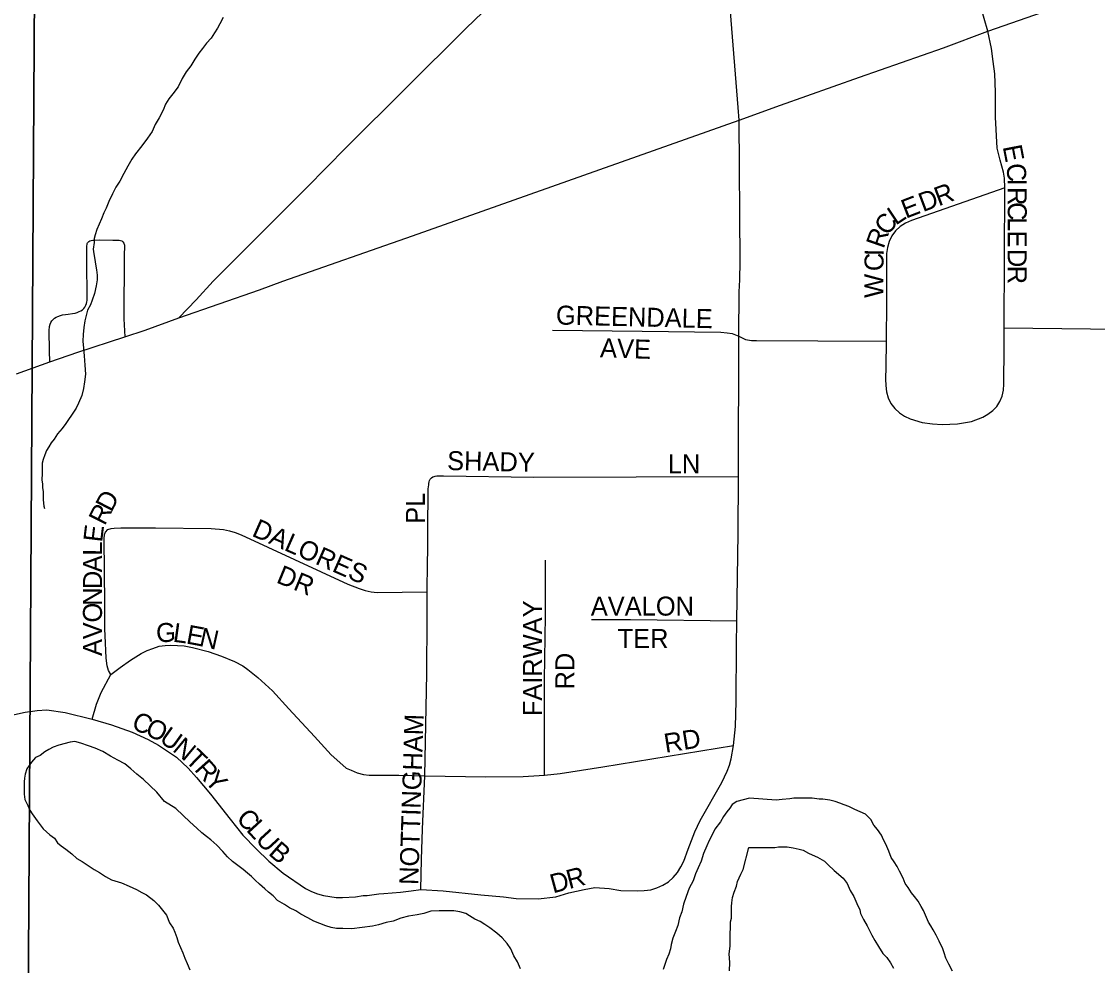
# Model space of a CAD drawing. Extents: x 1587405 to 1714697, y 1028970 to 1155083.
# Drawn here: x 1656161 to 1658990, y 1110877 to 1113359 of the extents above; entities that cross this region are included whole.
import ezdxf

# ---------------------------------------------------------------- set-up
doc = ezdxf.new("R2010")
doc.units = 0
for name, color, linetype in [('GM_X_City_Street', 7, 'Continuous'), ('GM_X_City_Street_Text', 7, 'Continuous'), ('GM_X_Major_River', 7, 'Continuous'), ('GM_X_Minor_River', 7, 'Continuous'), ('GM_X_Section', 7, 'Continuous'), ('GM_X_State_Route', 7, 'Continuous'), ('GM_X_US_Route', 7, 'Continuous')]:
    doc.layers.add(name, color=color, linetype=linetype)

msp = doc.modelspace()

# ---------------------------------------------------------------- linework, layer by layer
at = {"layer": 'GM_X_City_Street'}
for points in [[(1658701.9, 1113334), (1658691.9, 1113366.5), (1658682.8, 1113400.4), (1658679, 1113432.5), (1658679.8, 1113573.5), (1658681.2, 1113808.4), (1658681.8, 1113917.9)], [(1658047.6, 1113099.8), (1658045.8, 1113132.6), (1658025.5, 1113384.2), (1658013.5, 1113573.9)], [(1658746.2, 1112921.7), (1658745.4, 1112947), (1658742.7, 1112963), (1658734.2, 1112994.6), (1658726.3, 1113026.2), (1658722.4, 1113107.5), (1658722.1, 1113172.8), (1658720.1, 1113221.7), (1658716.1, 1113254), (1658711.1, 1113287.9), (1658701.9, 1113334)], [(1658047.1, 1112531.5), (1658048.3, 1112648.2), (1658050, 1112679.9), (1658050.5, 1112728.2), (1658047.6, 1113099.8)], [(1658746.2, 1112921.7), (1658606.2, 1112872.5), (1658500.7, 1112835.4), (1658485.6, 1112828.6), (1658471.7, 1112819.8), (1658459.5, 1112808.7), (1658449.4, 1112795.6), (1658442, 1112780.9), (1658437.7, 1112765), (1658435.7, 1112748.6), (1658435, 1112621.7), (1658434.4, 1112518.4)], [(1658744.9, 1112553.3), (1658746.2, 1112921.7)], [(1656236, 1112463.6), (1656235.2, 1112492.8), (1656233.8, 1112546.3), (1656234.6, 1112557.1), (1656236.5, 1112563.3), (1656238.5, 1112567.6), (1656241.2, 1112571.8), (1656243.7, 1112574.7), (1656248.2, 1112578.6), (1656252.2, 1112581.4), (1656256.7, 1112583.4), (1656263.6, 1112585.8), (1656269.3, 1112587.2), (1656277.2, 1112588.8), (1656284.2, 1112589.8), (1656295.3, 1112591.3), (1656302, 1112592.4), (1656307.7, 1112594.1), (1656313, 1112596.3), (1656317, 1112598.5), (1656321.2, 1112601.2), (1656324.6, 1112604.5), (1656327.7, 1112607.9), (1656330.5, 1112612.8), (1656332.3, 1112617.4), (1656333.2, 1112621.7), (1656333.8, 1112625.4), (1656334.1, 1112631.2), (1656334.1, 1112650.8), (1656332.8, 1112710.2), (1656333, 1112752.9), (1656333.1, 1112763.7), (1656333.2, 1112769.5), (1656333.6, 1112772.7), (1656334.1, 1112775), (1656334.8, 1112777), (1656336.2, 1112778.8), (1656337.8, 1112780.5), (1656340.5, 1112782.1), (1656344.6, 1112783.3), (1656348.8, 1112784.1), (1656353.4, 1112784.3), (1656365.4, 1112784.5), (1656401.5, 1112784.1), (1656412.1, 1112784.1), (1656417.8, 1112783.9), (1656421.7, 1112783.3), (1656425.1, 1112782), (1656427.9, 1112779.4), (1656430.2, 1112776.1), (1656431.1, 1112773.6), (1656431.6, 1112771), (1656431.8, 1112766.3), (1656431.5, 1112746.4), (1656430.1, 1112577.2), (1656432.5, 1112529.6)], [(1657557.5, 1112547.5), (1657793, 1112544.5), (1658000.1, 1112541.7), (1658016.8, 1112540.5), (1658029.7, 1112538.3), (1658047.1, 1112531.5)], [(1658046.3, 1112162.7), (1658047.1, 1112531.5)], [(1658047.1, 1112531.5), (1658064.6, 1112522.9), (1658080.5, 1112520.1), (1658093.6, 1112519.8), (1658254.6, 1112519.2), (1658434.4, 1112518.4)], [(1658556.3, 1112300.8), (1658582.2, 1112299.2), (1658622.5, 1112300.9), (1658658.6, 1112306.8), (1658688.3, 1112318.9), (1658702.1, 1112326.5), (1658714.6, 1112335.7), (1658725.1, 1112346.9), (1658733.3, 1112359.8), (1658739.3, 1112374.1), (1658742.8, 1112389.1), (1658744.2, 1112404.9), (1658744.7, 1112502.7), (1658744.9, 1112553.3)], [(1658744.9, 1112553.3), (1658971.9, 1112550.8), (1659210.6, 1112548.2)], [(1658434.4, 1112518.4), (1658433.5, 1112451.2), (1658433, 1112418.1), (1658433.5, 1112401.5), (1658435.7, 1112385.2), (1658439.9, 1112369.2), (1658446.7, 1112354.3), (1658457, 1112341.3), (1658469.3, 1112330.3), (1658483, 1112321.1), (1658497.8, 1112313.9), (1658529.5, 1112304.2), (1658556.3, 1112300.8)], [(1657239.4, 1112159.4), (1657242.3, 1112161.2), (1657245.9, 1112162.8), (1657249, 1112163.8), (1657253, 1112164.3), (1657257.3, 1112164.3), (1657262.7, 1112164.3), (1657270.9, 1112164.4), (1657508.2, 1112160.5), (1658046.3, 1112162.7)], [(1658042.2, 1111783), (1658045.2, 1112012.4), (1658046.3, 1112162.7)], [(1657228, 1111859.5), (1657228.8, 1111936), (1657229.7, 1111968.5), (1657229.8, 1112033.9), (1657230.2, 1112114.9), (1657230.6, 1112129.8), (1657231.7, 1112140.5), (1657232.2, 1112144.4), (1657233, 1112148.3), (1657233.8, 1112151.6), (1657235.8, 1112155.3), (1657239.4, 1112159.4)], [(1656395.7, 1111641.4), (1656389.9, 1111652.5), (1656386.7, 1111664.5), (1656384.1, 1111685), (1656381.1, 1111744.3), (1656380.4, 1111760.8), (1656379.9, 1111827.4), (1656378.7, 1111998.6), (1656379.2, 1112010.2), (1656382.4, 1112016.2), (1656388.2, 1112022.8)], [(1656388.2, 1112022.8), (1656396.6, 1112026), (1656405, 1112026.5), (1656422.3, 1112027.5), (1656513.5, 1112027.3), (1656659.8, 1112025.8), (1656692.2, 1112023.4), (1656707.9, 1112019.8), (1656723.3, 1112014.8), (1656738.4, 1112008.7), (1657018.9, 1111879.6), (1657049.1, 1111867.6), (1657064.6, 1111863), (1657080.4, 1111859.6), (1657096.5, 1111857.6), (1657228, 1111859.5)], [(1657536.6, 1111376.7), (1657536.1, 1111628.1), (1657539.2, 1111795.8), (1657539.1, 1111942.1)], [(1657221.8, 1111375.7), (1657227.2, 1111644.4), (1657227.3, 1111790.1), (1657228, 1111859.5)], [(1657660, 1111786.6), (1657762.7, 1111786.8), (1658042.2, 1111783)], [(1658033.1, 1111455.1), (1658038.1, 1111505.4), (1658040.5, 1111570.9), (1658041.3, 1111718.2), (1658042.2, 1111783)], [(1656395.7, 1111641.4), (1656420.4, 1111659.8), (1656448.1, 1111679.8), (1656476.1, 1111697.2), (1656491.5, 1111704.7), (1656506.5, 1111710.1), (1656523.3, 1111716.1), (1656539, 1111717.7), (1656553.8, 1111719.2), (1656588.9, 1111717.2), (1656611, 1111713), (1656651.5, 1111702.5), (1656686.7, 1111689.9), (1656721.4, 1111676.3), (1656742.9, 1111664.7), (1656756.6, 1111655.3), (1656782.3, 1111634.3), (1656821.2, 1111598.5), (1656863.8, 1111551.8), (1656931.2, 1111478.7), (1656975.5, 1111431), (1656997.9, 1111410.3), (1657015.1, 1111395.8), (1657027.7, 1111390.1), (1657044, 1111382.8), (1657060.1, 1111379), (1657075.5, 1111376.9), (1657153.4, 1111376.8), (1657221.8, 1111375.7)], [(1656347, 1111524.7), (1656358.4, 1111563.7), (1656370.9, 1111594.4), (1656395.7, 1111641.4)], [(1655901.2, 1111486.6), (1655961.2, 1111497.7), (1655977.4, 1111500.7), (1656074, 1111521.4), (1656170.6, 1111542.5), (1656202.6, 1111547.4), (1656228.1, 1111549), (1656275.6, 1111542.1), (1656347, 1111524.7)], [(1656347, 1111524.7), (1656397.7, 1111509.6), (1656452.3, 1111489.9), (1656494, 1111471.3), (1656521.6, 1111456.1), (1656568.3, 1111424.1), (1656599.3, 1111395.4), (1656621.3, 1111371.2), (1656658.4, 1111326.7), (1656710.2, 1111261.5), (1656742.9, 1111219.2), (1656778.4, 1111183.8), (1656811.1, 1111151.2), (1656849.3, 1111119.7), (1656908.2, 1111079.5), (1656923.2, 1111071), (1656939.1, 1111065), (1656955.5, 1111060.7), (1656971.9, 1111057.7), (1656988.6, 1111055.8), (1657005.5, 1111055.3), (1657038.9, 1111056.8), (1657059.2, 1111060.8), (1657070.1, 1111061), (1657100.4, 1111064.7), (1657114.2, 1111065.5), (1657157.9, 1111069.3), (1657185.4, 1111072.5), (1657210.7, 1111076.1)], [(1657210.7, 1111076.1), (1657269.9, 1111072.6), (1657368.7, 1111062.8), (1657428, 1111057.3), (1657462.1, 1111052.9), (1657519.2, 1111051.8), (1657566.4, 1111057.4), (1657600.5, 1111067.3), (1657640.4, 1111076.8), (1657668.6, 1111081.5), (1657705.9, 1111079.4), (1657736.6, 1111073.9), (1657781.5, 1111073.3), (1657798.4, 1111073.6), (1657815.4, 1111075.8), (1657831.9, 1111080.4), (1657847.5, 1111087.6), (1657861.9, 1111097), (1657874.7, 1111108.4), (1657885.7, 1111121.5), (1657894.8, 1111135.9), (1657902.2, 1111151.1), (1657914.1, 1111182.2), (1657931.6, 1111228.1), (1657945.6, 1111257.5), (1658002.4, 1111357.6), (1658016.6, 1111387.7), (1658022.3, 1111403.6), (1658026.6, 1111419.9), (1658033.1, 1111455.1)], [(1657536.6, 1111376.7), (1657577.2, 1111381.3), (1657690, 1111399.1), (1658033.1, 1111455.1)], [(1657210.7, 1111076.1), (1657212.8, 1111155.7), (1657215.8, 1111235.4), (1657221.8, 1111375.7)], [(1657221.8, 1111375.7), (1657382.2, 1111373), (1657480.1, 1111373.8), (1657536.6, 1111376.7)]]:
    msp.add_lwpolyline(points, dxfattribs=at)
at = {"layer": 'GM_X_Major_River'}
for points in [[(1656989.5, 1110974), (1656975.5, 1110976.3), (1656961.6, 1110980.6), (1656945.7, 1110986.9), (1656929.7, 1110993.2), (1656913.8, 1111001.6), (1656896, 1111012), (1656882.1, 1111020.3), (1656866.2, 1111028.6), (1656852.4, 1111036.9), (1656834.5, 1111047.3), (1656822.7, 1111059.6), (1656810.9, 1111069.8), (1656801, 1111078.1), (1656787.2, 1111090.4), (1656775.4, 1111100.7), (1656765.6, 1111110.9), (1656755.7, 1111119.1), (1656743.9, 1111129.4), (1656730, 1111139.7), (1656716.2, 1111150), (1656702.4, 1111162.3), (1656690.7, 1111176.6), (1656674.9, 1111192.9), (1656659.2, 1111207.3), (1656647.3, 1111215.6), (1656635.5, 1111225.8), (1656621.7, 1111238.1), (1656604, 1111254.6), (1656586.2, 1111271), (1656566.5, 1111289.4), (1656536.8, 1111308.1), (1656517.2, 1111332.5), (1656499.5, 1111348.9), (1656481.8, 1111365.3), (1656464, 1111379.8), (1656448.3, 1111394.1), (1656432.5, 1111406.5), (1656414.6, 1111416.8), (1656394.8, 1111427.3), (1656375, 1111439.7), (1656355.1, 1111448.1), (1656337.1, 1111454.5), (1656317.2, 1111460.9), (1656301.2, 1111465.3), (1656289.1, 1111463.5), (1656258.9, 1111456.1), (1656244.7, 1111450.4), (1656232.6, 1111444.6), (1656222.4, 1111438.8), (1656210.2, 1111429), (1656198, 1111423.2), (1656187.8, 1111411.4), (1656175.4, 1111393.6), (1656171.1, 1111379.6), (1656168.8, 1111369.6), (1656168.6, 1111359.6), (1656168.4, 1111349.6), (1656168.2, 1111339.6), (1656168, 1111327.5), (1656169.7, 1111313.5), (1656177.4, 1111297.3), (1656183.2, 1111285.1), (1656189, 1111275), (1656202.7, 1111256.6), (1656210.5, 1111246.4), (1656218.3, 1111236.3), (1656236, 1111219.8), (1656247.9, 1111211.6), (1656255.7, 1111199.4), (1656265.5, 1111191.2), (1656277.4, 1111182.9), (1656293.2, 1111170.6), (1656307, 1111158.2), (1656320.9, 1111149.9), (1656336.7, 1111139.6), (1656352.6, 1111129.2), (1656366.4, 1111120.9), (1656382.3, 1111110.6), (1656398.2, 1111102.2), (1656424.1, 1111093.7), (1656444, 1111085.3), (1656463.9, 1111076.8), (1656477.8, 1111068.5), (1656489.7, 1111062.3), (1656509.4, 1111047.8), (1656521.2, 1111035.6), (1656542.8, 1111009.1), (1656550.4, 1110988.8), (1656560.1, 1110974.6), (1656563.9, 1110964.5), (1656569.7, 1110950.3), (1656573.4, 1110938.2), (1656579.2, 1110924.1), (1656584.9, 1110909.9), (1656590.6, 1110895.8), (1656596.4, 1110881.6), (1656604.1, 1110865.4)], [(1658075, 1111316.8), (1658041.8, 1111307.8), (1658029.6, 1111300.1), (1658023.4, 1111290.1), (1658015.2, 1111280.3), (1658006.9, 1111268.4), (1657998.6, 1111254.5), (1657984.1, 1111234.8), (1657975.7, 1111216.9), (1657969.5, 1111205), (1657963.2, 1111191.1), (1657954.7, 1111171.2), (1657948.3, 1111151.2), (1657939.9, 1111133.4), (1657933.6, 1111117.4), (1657927.2, 1111099.5), (1657916.8, 1111079.7), (1657908.3, 1111057.8), (1657901.9, 1111037.8), (1657897.5, 1111017.9), (1657891.1, 1111001.9), (1657886.7, 1110982), (1657880.3, 1110966.1), (1657874, 1110948.1), (1657869.6, 1110932.2), (1657867.4, 1110920.2), (1657863.1, 1110906.2), (1657856.8, 1110892.3), (1657848.2, 1110866.4)], [(1658608.8, 1110861.5), (1658599, 1110879.7), (1658591.1, 1110895.9), (1658587.3, 1110910), (1658583.4, 1110920.1), (1658573.6, 1110940.3), (1658565.7, 1110956.5), (1658557.8, 1110970.7), (1658551.9, 1110980.8), (1658546, 1110990.9), (1658538.2, 1111009.1), (1658532.3, 1111021.2), (1658526.4, 1111031.4), (1658518.5, 1111045.5), (1658508.6, 1111057.7), (1658500.7, 1111067.8), (1658492.8, 1111082), (1658484.9, 1111092.2), (1658479, 1111106.3), (1658469.2, 1111124.5), (1658463.3, 1111136.6), (1658455.4, 1111148.8), (1658447.5, 1111161), (1658441.6, 1111177.1), (1658433.8, 1111195.3), (1658427.9, 1111207.4), (1658422, 1111219.6), (1658412.1, 1111233.8), (1658402.2, 1111245.9), (1658394.3, 1111260.1), (1658380.4, 1111274.3), (1658352.4, 1111286.8), (1658336.4, 1111295), (1658324.3, 1111299.2), (1658312.3, 1111303.4), (1658300.3, 1111307.5), (1658286.2, 1111311.7), (1658268.1, 1111314), (1658258, 1111314.1), (1658240, 1111316.4), (1658225.9, 1111316.5), (1658213.8, 1111316.7), (1658201.7, 1111316.9), (1658191.6, 1111317), (1658181.5, 1111315.1), (1658161.4, 1111313.4), (1658145.2, 1111311.6), (1658075, 1111316.8)], [(1658022.7, 1110862.9), (1658023.2, 1110884.9), (1658021.6, 1110907), (1658024, 1110927.1), (1658024.4, 1110943.1), (1658024.7, 1110961.1), (1658025, 1110975.2), (1658025.3, 1110991.2), (1658027.5, 1111001.2), (1658027.9, 1111019.2), (1658028.2, 1111031.3), (1658028.4, 1111041.3), (1658030.7, 1111055.3), (1658035, 1111069.3), (1658041.3, 1111085.2), (1658043.5, 1111097.2), (1658047.8, 1111107.1), (1658052, 1111117.1), (1658058.2, 1111129), (1658073.4, 1111186.9)], [(1658073.4, 1111186.9), (1658131.6, 1111187.2), (1658141.6, 1111187.1), (1658151.7, 1111188.9), (1658161.8, 1111188.8), (1658173.9, 1111188.6), (1658190, 1111186.4), (1658206, 1111182.2), (1658216.1, 1111180.1), (1658230.1, 1111171.8), (1658240.1, 1111167.7), (1658254.1, 1111161.5), (1658272.1, 1111151.2), (1658282, 1111141), (1658298, 1111126.8), (1658321.9, 1111106.4), (1658331.8, 1111092.2), (1658339.6, 1111074), (1658349.5, 1111057.8), (1658357.3, 1111039.6), (1658365.1, 1111023.4), (1658367, 1111013.3), (1658374.9, 1110997.2), (1658384.8, 1110981), (1658390.6, 1110968.8), (1658396.5, 1110956.7), (1658404.4, 1110942.6), (1658414.3, 1110926.3), (1658426.1, 1110908.1), (1658436.1, 1110897.9), (1658446, 1110883.8), (1658453.8, 1110869.6)], [(1657473, 1110867.9), (1657465.3, 1110886.2), (1657455.6, 1110902.4), (1657448, 1110920.6), (1657438.2, 1110934.8), (1657424.5, 1110949.2), (1657410.7, 1110961.5), (1657392.9, 1110975.9), (1657379, 1110984.2), (1657367.2, 1110992.4), (1657353.3, 1110998.7), (1657339.4, 1111007.1), (1657329.5, 1111013.3), (1657313.5, 1111017.6), (1657297.5, 1111019.9), (1657279.4, 1111020.3), (1657259.4, 1111020.7), (1657237.3, 1111019.1), (1657219.1, 1111013.5), (1657201, 1111009.8), (1657178.8, 1111006.3), (1657158.6, 1111000.7), (1657138.4, 1110993.1), (1657120.3, 1110989.4), (1657100.1, 1110983.8), (1657084, 1110980.1), (1657029.7, 1110973.2), (1657005.6, 1110973.7), (1656989.5, 1110974)]]:
    msp.add_lwpolyline(points, dxfattribs=at)
at = {"layer": 'GM_X_Minor_River'}
for points in [[(1656691.2, 1113369.1), (1656682.9, 1113353.2), (1656676.6, 1113341.3), (1656668.4, 1113329.4), (1656660.1, 1113315.5), (1656647.7, 1113301.7), (1656637.4, 1113287.9), (1656627.1, 1113276.1), (1656616.8, 1113260.2), (1656606.4, 1113242.4), (1656594, 1113226.6), (1656583.6, 1113208.8), (1656573.1, 1113186.9), (1656558.7, 1113169.1), (1656548.4, 1113155.3), (1656540.1, 1113141.4), (1656533.8, 1113125.5), (1656523.3, 1113105.7), (1656512.9, 1113087.8), (1656504.5, 1113069.9), (1656492.1, 1113052.1), (1656477.7, 1113032.4), (1656461.2, 1113010.6), (1656450.9, 1112996.8), (1656440.5, 1112979), (1656430, 1112959.1), (1656419.6, 1112939.3), (1656409.2, 1112923.4), (1656400.8, 1112905.5), (1656390.4, 1112885.7), (1656384, 1112867.8), (1656377.7, 1112855.8), (1656371.4, 1112839.9), (1656358.8, 1112812.1), (1656354.5, 1112798.1)], [(1656354.5, 1112798.1), (1656352.3, 1112788.2), (1656352.1, 1112778.1), (1656349.7, 1112760.1), (1656351.5, 1112748.1), (1656353.3, 1112738), (1656356.8, 1112715.9), (1656358.6, 1112705.8), (1656360.3, 1112691.7), (1656360.1, 1112679.7), (1656357.8, 1112663.7), (1656353.4, 1112643.7), (1656347, 1112625.8), (1656342.7, 1112613.8), (1656334.4, 1112600), (1656330, 1112582), (1656327.8, 1112572), (1656325.4, 1112554), (1656323.1, 1112536), (1656322.7, 1112518), (1656324.3, 1112499.9), (1656325.9, 1112479.8), (1656327.4, 1112455.7), (1656329, 1112431.6), (1656326.5, 1112411.6), (1656324.2, 1112393.6), (1656319.8, 1112375.6), (1656311.4, 1112355.7), (1656305, 1112341.8), (1656292.6, 1112324), (1656284.4, 1112312.1), (1656278.1, 1112302.2), (1656267.8, 1112288.4), (1656255.5, 1112274.6), (1656247.2, 1112260.7), (1656239, 1112250.9), (1656232.8, 1112240.9), (1656226.5, 1112231.1), (1656222.3, 1112219.1), (1656218, 1112207.1), (1656215.8, 1112197.2), (1656215.5, 1112183.1), (1656215.3, 1112171.1), (1656214.9, 1112153.1), (1656216.7, 1112143), (1656216.5, 1112133), (1656218.3, 1112122.9), (1656218.1, 1112110.9), (1656217.9, 1112100.8), (1656219.5, 1112084.8), (1656221.4, 1112078.7)]]:
    msp.add_lwpolyline(points, dxfattribs=at)
at = {"layer": 'GM_X_Section'}
for points in [[(1656195.7, 1113439), (1656163.1, 1108222.1), (1651041.3, 1108325.5), (1651152, 1113557.3)], [(1661579.6, 1113384), (1661543.6, 1108095.1), (1656163.1, 1108222.1), (1656195.7, 1113439)]]:
    msp.add_lwpolyline(points, close=True, dxfattribs=at)
at = {"layer": 'GM_X_State_Route'}
msp.add_lwpolyline([(1656575, 1112579.7), (1656620.2, 1112627.5), (1656664.8, 1112676.4), (1656911.6, 1112922.1), (1657015, 1113027.6), (1657329.2, 1113340.2), (1657506.5, 1113511.2), (1657662.8, 1113655.9), (1657795.9, 1113778), (1657979.6, 1113946.4), (1658050.1, 1114011), (1658302.9, 1114245.4), (1658530.1, 1114457.2), (1658682.5, 1114597.8), (1658880.3, 1114780.2), (1658903.1, 1114802.5), (1658924.1, 1114822.4), (1659004, 1114894.2), (1659423.8, 1115281.1), (1659691.8, 1115528.9), (1659882, 1115704.8), (1660099.2, 1115905.5), (1660146.8, 1115947.6), (1660250.7, 1116036.2)], dxfattribs=at)
at = {"layer": 'GM_X_US_Route'}
for points in [[(1656575, 1112579.7), (1656787, 1112653.2), (1656848.6, 1112676.2), (1657189, 1112795.7), (1658047.6, 1113099.8), (1658156.4, 1113138.9), (1658364.3, 1113212.3), (1658585.4, 1113289.9), (1658701.9, 1113334), (1659052.8, 1113456.4), (1659202.2, 1113509.2), (1659541.7, 1113629.4), (1659817.4, 1113726.9), (1660009.1, 1113794.7), (1660107.3, 1113829.5), (1660209.1, 1113859.4), (1660329.8, 1113892.8), (1660431.4, 1113914.5), (1660512.1, 1113930.2), (1660563.4, 1113938.9)], [(1656147.8, 1112432.6), (1656236, 1112463.6), (1656308.9, 1112489.2), (1656432.5, 1112529.6), (1656486.2, 1112547.3), (1656575, 1112579.7)]]:
    msp.add_lwpolyline(points, dxfattribs=at)

# ---------------------------------------------------------------- texts
at = {"layer": 'GM_X_City_Street_Text'}
for s, rotation, p in [('E', 281.0259, (1658740.8, 1113030)), ('C', 275.9861, (1658749.9, 1112983.6)), ('R', 20.5475, (1658572.4, 1112872.8)), ('I', 270.5244, (1658753.9, 1112945.5)), ('E', 21.1317, (1658486.1, 1112840.1)), ('D', 20.5714, (1658531.2, 1112857.4)), ('R', 270.0486, (1658754.1, 1112923.6)), ('L', 33.6446, (1658459.4, 1112821.9)), ('C', 270, (1658754.2, 1112884)), ('C', 52.7172, (1658438.6, 1112793.4)), ('L', 269.9956, (1658754.2, 1112844.4)), ('R', 70.7432, (1658427.5, 1112759.7)), ('E', 269.9956, (1658754.2, 1112809.2)), ('I', 88.8193, (1658427.8, 1112741.8)), ('D', 269.9928, (1658754.2, 1112760.8)), ('C', 89.7567, (1658427.6, 1112702.4)), ('R', 269.994, (1658754.2, 1112716.8)), ('W', 89.7814, (1658427.3, 1112632)), ('GREENDALE', 358.6204, (1657565.8, 1112562.3)), ('AVE', 358.0261, (1657681.7, 1112476.3)), ('SHADY', 358.8071, (1657279.8, 1112179.5)), ('LN', 0, (1657860.4, 1112170.7)), ('D', 62.4379, (1656397.6, 1112066.5)), ('PL', 90, (1657221.8, 1112038.1)), ('R', 63.3046, (1656379.9, 1112031.2)), ('DALORES', 336.2165, (1656764.2, 1112007.1)), ('E', 83.1529, (1656373, 1111988.1)), ('L', 89.9073, (1656373, 1111954.4)), ('A', 89.8907, (1656373, 1111910.4)), ('D', 89.8907, (1656372.9, 1111866.4)), ('DR', 337.6179, (1656828.4, 1111884.5)), ('N', 89.8907, (1656372.8, 1111822.5)), ('O', 89.9028, (1656372.7, 1111778.5)), ('FAIRWAY', 90, (1657529.8, 1111532.1)), ('AVALON', 0, (1657658, 1111796.7)), ('V', 89.8907, (1656372.6, 1111734.4)), ('G', 2.7107, (1656516.2, 1111726.1)), ('L', 352.2447, (1656557.7, 1111728.3)), ('E', 349.5045, (1656592, 1111723.7)), ('N', 347.4641, (1656626.1, 1111717.3)), ('TER', 0, (1657728.4, 1111711.6)), ('A', 89.8907, (1656372.6, 1111690.5)), ('RD', 90, (1657614.8, 1111602.5)), ('C', 335.7811, (1656447.3, 1111501.1)), ('O', 334.3732, (1656483.2, 1111485)), ('NOTTINGHAM', 88.1711, (1657204.2, 1111087.9)), ('U', 324.3454, (1656520.9, 1111467.1)), ('RD', 8.9673, (1657854.5, 1111435.8)), ('N', 320.3707, (1656555.9, 1111442.1)), ('T', 316.2172, (1656589.1, 1111414.6)), ('R', 311.7525, (1656613.8, 1111391)), ('Y', 312.0216, (1656640.3, 1111361.3)), ('C', 312.6119, (1656723.3, 1111261.2)), ('L', 312.6044, (1656750.1, 1111232.1)), ('U', 312.6108, (1656774, 1111206.2)), ('B', 318.649, (1656807.9, 1111169.8)), ('D', 15.1708, (1657558.6, 1111065.9)), ('R', 14.861, (1657601, 1111077.4))]:
    msp.add_text(s, height=50, rotation=rotation, dxfattribs=at).set_placement(p)

doc.saveas('drawing.dxf')
